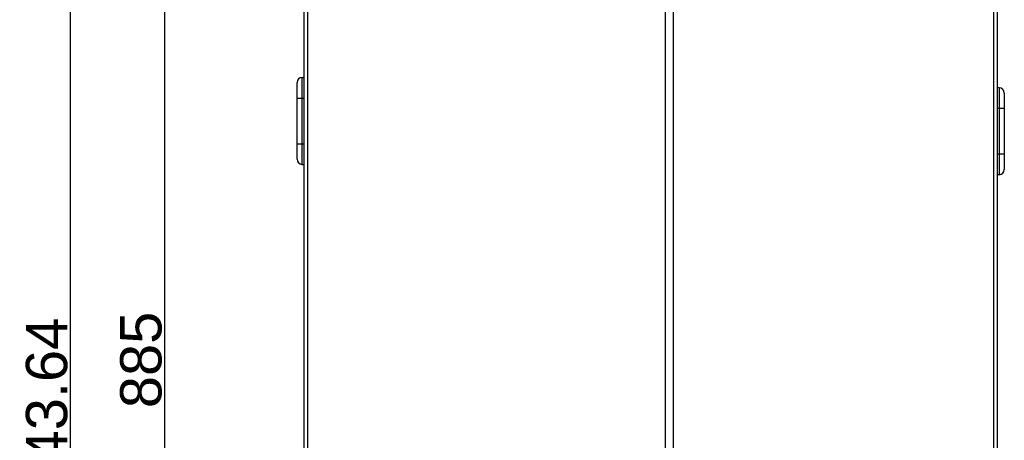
# Model space of a CAD drawing. Header units: millimetres. Extents: x 1117 to 38156, y -1945 to 7303.
# Tile 360 of 656: x 16195 to 16671, y 1135 to 1338. Entities that reach past the tile are written whole.
import ezdxf

# ---------------------------------------------------------------- set-up
doc = ezdxf.new("R2010")
doc.units = ezdxf.units.MM
doc.styles.get("Standard").update_dxf_attribs({"font": 'arial.ttf'})
doc.dimstyles.new('DIMSTYLE_1', dxfattribs={"dimtxt": 4.2, "dimasz": 3.6, "dimexe": 2.5, "dimexo": 0, "dimgap": 1.05, "dimtad": 1, "dimdsep": 46, "dimtxsty": 'Standard', "dimblk": '_FILLED', "dimblk1": '_FILLED', "dimblk2": '_FILLED', "dimcen": 0.09, "dimazin": 2, "dimtp": 0.01, "dimtm": 0.01, "dimtfac": 1, "dimtofl": 0, "dimtmove": 0, "dimatfit": 3, "dimldrblk": '_FILLED', "dimfxl": 0, "dimtolj": 1, "dimarcsym": 0})

# ---------------------------------------------------------------- blocks, each defined once
blk = doc.blocks.new('_FILLED')
at = {"color": 0, "linetype": 'ByBlock'}
blk.add_solid([(0, 0), (-1, 0.17), (-1, -0.17)], dxfattribs=at)
blk = doc.blocks.new('*D93')
at = {"color": 0, "linetype": 'Continuous', "lineweight": -2}
for p, q in [((16332.46, 1623.41), (16216.72, 1623.41)), ((16219.22, 1619.81), (16219.22, 683.37)), ((16445.96, 679.77), (16216.72, 679.77))]:
    blk.add_line(p, q, dxfattribs=at)
at = {"layer": 'Defpoints', "color": 0, "linetype": 'Continuous'}
for p in [(16332.46, 1623.41), (16219.22, 679.77), (16445.96, 679.77)]:
    blk.add_point(p, dxfattribs=at)
at = {"color": 0, "linetype": 'Continuous', "lineweight": -2, "xscale": 3.6, "yscale": 3.6, "zscale": 3.6}
for p, rotation in [((16219.22, 1623.41), 90), ((16219.22, 679.77), 270)]:
    blk.add_blockref('_FILLED', p, dxfattribs=dict(at, rotation=rotation))
at = {"color": 0, "linetype": 'Continuous', "insert": (16207.95, 1151.59), "char_height": 20, "attachment_point": 5, "rotation": 90}
blk.add_mtext('\\A1;943.64', dxfattribs=at)
blk = doc.blocks.new('*D78')
at = {"color": 0, "linetype": 'Continuous', "lineweight": -2}
for p, q in [((16399.96, 1622.41), (16262.29, 1622.41)), ((16264.79, 1618.81), (16264.79, 729.01)), ((16434.96, 725.41), (16262.29, 725.41))]:
    blk.add_line(p, q, dxfattribs=at)
at = {"layer": 'Defpoints', "color": 0, "linetype": 'Continuous'}
for p in [(16399.96, 1622.41), (16264.79, 725.41), (16434.96, 725.41)]:
    blk.add_point(p, dxfattribs=at)
at = {"color": 0, "linetype": 'Continuous', "lineweight": -2, "xscale": 3.6, "yscale": 3.6, "zscale": 3.6}
for p, rotation in [((16264.79, 1622.41), 90), ((16264.79, 725.41), 270)]:
    blk.add_blockref('_FILLED', p, dxfattribs=dict(at, rotation=rotation))
at = {"color": 0, "linetype": 'Continuous', "insert": (16253.53, 1173.91), "char_height": 20, "width": 44.2156, "attachment_point": 5, "rotation": 90}
blk.add_mtext('\\A1;885', dxfattribs=at)

msp = doc.modelspace()

# ---------------------------------------------------------------- linework, layer by layer
at = {"color": 7, "linetype": 'Continuous'}
for p, q in [((16332.461, 713.413), (16332.461, 1623.413)), ((16667.461, 1623.413), (16667.461, 713.413)), ((16334.161, 713.413), (16334.161, 1575.413)), ((16665.761, 1575.413), (16665.761, 713.413)), ((16506.951, 1545.415), (16506.951, 763.414)), ((16510.951, 763.414), (16510.951, 1545.415)), ((16331.461, 1268.413), (16331.461, 1310.413)), ((16331.461, 1310.413), (16332.461, 1310.413)), ((16328.961, 1270.913), (16328.961, 1307.913)), ((16668.461, 1305.413), (16667.461, 1305.413)), ((16668.461, 1305.413), (16668.461, 1263.413)), ((16328.961, 1300.413), (16332.461, 1300.413)), ((16670.961, 1302.913), (16670.961, 1265.913)), ((16670.961, 1295.413), (16667.461, 1295.413)), ((16328.961, 1278.413), (16332.461, 1278.413)), ((16670.961, 1273.413), (16667.461, 1273.413)), ((16331.461, 1268.413), (16332.461, 1268.413)), ((16668.461, 1263.413), (16667.461, 1263.413))]:
    msp.add_line(p, q, dxfattribs=at)
for centre, start, end in [((16331.461, 1307.913), 90, 180), ((16668.461, 1302.913), 0, 90), ((16331.461, 1270.913), 180, 270), ((16668.461, 1265.913), 270, 0)]:
    msp.add_arc(centre, 2.5, start, end, dxfattribs=at)

# ---------------------------------------------------------------- dimensions: what is measured, and where the dimension line sits
at = {"linetype": 'Continuous'}
dim = msp.add_linear_dim(base=(16219.215, 679.772), p1=(16332.461, 1623.413), p2=(16445.961, 679.772), angle=90, dimstyle='DIMSTYLE_1', override={"dimtxt": 20}, dxfattribs=at)
dim.commit()
dim.dimension.update_dxf_attribs({"geometry": '*D93', "text_midpoint": (16207.947, 1151.592)})
dim = msp.add_linear_dim(base=(16264.792, 725.413), p1=(16399.961, 1622.413), p2=(16434.961, 725.413), angle=90, text='885', dimstyle='DIMSTYLE_1', override={"dimtxt": 20}, dxfattribs=at)
dim.commit()
dim.dimension.update_dxf_attribs({"geometry": '*D78', "text_midpoint": (16253.53, 1173.913)})

doc.saveas('drawing.dxf')
